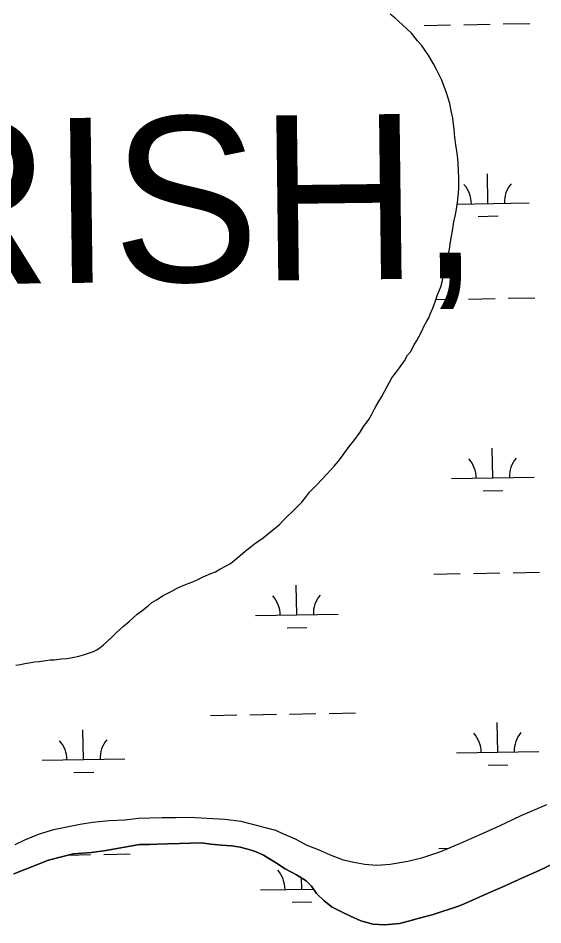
# Model space of a CAD drawing. Extents: x 3914892 to 3953151, y 242587 to 268572.
# Drawn here: x 3948988 to 3949623, y 257396 to 258495 of the extents above; entities that cross this region are included whole.
import ezdxf

# ---------------------------------------------------------------- set-up
doc = ezdxf.new("R2010")
doc.units = 0
for name, color, linetype in [('V-TOPO-GNAM-IDEN', 7, 'Continuous'), ('V-TOPO-SHOR', 7, 'Continuous'), ('V-WETL-SWMP', 7, 'Continuous')]:
    doc.layers.add(name, color=color, linetype=linetype)

msp = doc.modelspace()

# ---------------------------------------------------------------- linework, layer by layer
at = {"layer": 'V-TOPO-SHOR'}
for points in [[(3949512.4, 258382.7), (3949510.6, 258391.5), (3949506.8, 258404.3), (3949503.8, 258412.3), (3949500.8, 258420.7), (3949494.6, 258432.7), (3949491.2, 258439.5), (3949485.4, 258449.5), (3949480.8, 258455.8), (3949476.3, 258462.2), (3949471.8, 258467.7), (3949464.3, 258476.9), (3949458.6, 258482), (3949453.3, 258487.1), (3949444.7, 258495), (3949438.5, 258499.8)], [(3949149.9, 257786.6), (3949155.5, 257789.9), (3949163.5, 257794.9), (3949168.3, 257797.4), (3949173.1, 257799.9), (3949179.8, 257803.6), (3949185, 257805.8), (3949190.6, 257808.3), (3949199.4, 257811.7), (3949205.4, 257814.6), (3949211.8, 257817.9), (3949221.4, 257821.7), (3949227, 257823.8), (3949232.2, 257826.8), (3949239.8, 257830.9), (3949244.9, 257833.8), (3949252.1, 257839.6), (3949256.9, 257843.7), (3949262.8, 257848.7), (3949269.9, 257854.5), (3949274.3, 257857.8), (3949278.3, 257860.7), (3949284.7, 257864.8), (3949289, 257868.5), (3949293.4, 257872.2), (3949300.1, 257877.6), (3949304.5, 257881.3), (3949308.5, 257885.4), (3949314.4, 257891.5), (3949319.1, 257895.6), (3949323.9, 257900.6), (3949331.4, 257908.4), (3949336.1, 257913.7), (3949340.9, 257920.2), (3949349.5, 257929.2), (3949355.1, 257935.4), (3949361.8, 257942), (3949370.5, 257951.8), (3949376, 257957.9), (3949381.5, 257965.7), (3949389, 257975.9), (3949394.5, 257982.5), (3949402, 257993.1), (3949406.3, 258000), (3949410.6, 258005.7), (3949412.5, 258008.6), (3949415.7, 258014.3), (3949419.2, 258020.4), (3949421.1, 258024.4), (3949423.9, 258028.9), (3949428.6, 258036.3), (3949431.7, 258042.4), (3949434.8, 258048.5), (3949440.6, 258059), (3949444.9, 258064.8), (3949449.7, 258070.9), (3949456, 258079.5), (3949459.5, 258086.4), (3949463, 258090.5), (3949467.7, 258099), (3949470.8, 258104.3), (3949473.5, 258109.6), (3949477.4, 258116.5), (3949479.4, 258121), (3949482.9, 258127.5), (3949485.2, 258131.6), (3949487.1, 258136), (3949490.2, 258143.4), (3949491.8, 258147.8), (3949493.3, 258152.3), (3949496, 258159.6), (3949497.9, 258164.4), (3949499.8, 258169.3), (3949501.3, 258175.4), (3949502.5, 258179.4), (3949503.2, 258183.5), (3949504.7, 258190), (3949505.8, 258194), (3949506.5, 258198.8), (3949508, 258204.1), (3949509.2, 258209.4), (3949510.3, 258215), (3949511.7, 258223.9), (3949512.8, 258230.8), (3949513.9, 258237.3), (3949515.7, 258248.2), (3949517.2, 258255), (3949518.3, 258261.1), (3949520.1, 258271.6), (3949520.8, 258278.9), (3949521.8, 258288.2), (3949521.7, 258295), (3949521.6, 258301.9), (3949521.4, 258309.5), (3949520.8, 258319.6), (3949519.9, 258328.4), (3949518, 258341.3), (3949517, 258350.5), (3949516, 258360.2), (3949514.6, 258373.8), (3949512.4, 258382.7)], [(3948984.9, 257710.6), (3948990.6, 257711.5), (3948995.8, 257712.8), (3949003, 257713.8), (3949007.8, 257714.7), (3949013.1, 257715.2), (3949021.5, 257716.1), (3949026.7, 257717), (3949032, 257717.1), (3949040, 257718.1), (3949046.8, 257718.6), (3949053.7, 257719.9), (3949061.3, 257721.7), (3949066.9, 257723), (3949074.1, 257725.5), (3949078.9, 257727.2), (3949082.9, 257729.3), (3949087.3, 257732.2), (3949091.3, 257735.1), (3949095.2, 257738.8), (3949100.8, 257744.2), (3949103.9, 257747.4), (3949106.7, 257749.9), (3949111.4, 257754.4), (3949115.4, 257757.7), (3949122.2, 257763.5), (3949127.3, 257768), (3949132.1, 257772.5), (3949137.6, 257776.3), (3949145.2, 257782.5), (3949149.9, 257786.6)], [(3949628, 257541.2), (3949596.9, 257527.9), (3949570.7, 257515.4), (3949547.1, 257505.1), (3949523.5, 257494.4), (3949499.4, 257484.2), (3949476.5, 257476.8), (3949459.9, 257472.6), (3949438.6, 257469), (3949422.5, 257467.9), (3949407.8, 257469.1), (3949394.4, 257471.4), (3949381.9, 257474.2), (3949366.1, 257480.4), (3949351.5, 257486.7), (3949338.1, 257492.1), (3949324, 257499.5), (3949307.8, 257506.5), (3949300.1, 257510.2), (3949257.8, 257520.9), (3949238, 257523.7), (3949194.8, 257525.8), (3949178.3, 257525.7), (3949162.4, 257525.6), (3949147.5, 257525.3), (3949133.6, 257524.6), (3949117.1, 257522.7), (3949098.2, 257522), (3949077.9, 257519.8), (3949062.8, 257517.5), (3949030.7, 257510.8), (3949013.1, 257505.7), (3948995.5, 257498.3), (3948983.7, 257492.7)], [(3949638.6, 257470.9), (3949619, 257461.7), (3949598.8, 257452.6), (3949575.1, 257441.9), (3949558.1, 257434.6), (3949534.5, 257424), (3949528.1, 257421.3), (3949521.3, 257418.4), (3949489.3, 257408.1), (3949473.8, 257404), (3949460.6, 257400.1), (3949450, 257397.3), (3949432.1, 257395.8), (3949417.4, 257396.7), (3949402.8, 257400.7), (3949390.4, 257406.3), (3949379.6, 257411.5), (3949368.4, 257417.4), (3949358.6, 257425), (3949349.4, 257433.9), (3949343, 257442.7), (3949336.6, 257449.2), (3949325, 257456.6), (3949311.4, 257463.8), (3949299.6, 257471.3), (3949285.1, 257480.1), (3949276, 257484.3), (3949268.9, 257486.8), (3949256.9, 257489.8), (3949246.4, 257491.5), (3949234.1, 257492.2), (3949221.2, 257493.6), (3949209.9, 257495.2), (3949196.4, 257494.8), (3949183.1, 257494.3), (3949168.8, 257494), (3949156.1, 257493.6), (3949146.9, 257493.2), (3949134.8, 257493.3), (3949094.1, 257485.8), (3949076.8, 257483.5), (3949054.5, 257481.9), (3949040.3, 257478.4), (3949024.6, 257474.3), (3948982.6, 257457.8)]]:
    msp.add_lwpolyline(points, dxfattribs=at)
at = {"layer": 'V-WETL-SWMP'}
for p, q in [((3949453.3, 258487.1), (3949444.7, 258495)), ((3949458.6, 258482), (3949453.3, 258487.1)), ((3949464.3, 258476.9), (3949458.6, 258482)), ((3949479.6, 258486.3), (3949511.6, 258486.8)), ((3949527.6, 258487.1), (3949559.6, 258487.7)), ((3949575.6, 258488), (3949607.6, 258488.6)), ((3949471.8, 258467.7), (3949464.3, 258476.9)), ((3949476.3, 258462.2), (3949471.8, 258467.7)), ((3949480.8, 258455.8), (3949476.3, 258462.2)), ((3949485.4, 258449.5), (3949480.8, 258455.8)), ((3949491.2, 258439.5), (3949485.4, 258449.5)), ((3949494.6, 258432.7), (3949491.2, 258439.5)), ((3949500.8, 258420.7), (3949494.6, 258432.7)), ((3949503.8, 258412.3), (3949500.8, 258420.7)), ((3949506.8, 258404.3), (3949503.8, 258412.3)), ((3949510.6, 258391.5), (3949506.8, 258404.3)), ((3949512.4, 258382.7), (3949510.6, 258391.5)), ((3949514.6, 258373.8), (3949512.4, 258382.7)), ((3949516, 258360.2), (3949514.6, 258373.8)), ((3949517, 258350.5), (3949516, 258360.2)), ((3949518, 258341.3), (3949517, 258350.5)), ((3949519.9, 258328.4), (3949518, 258341.3)), ((3949520.8, 258319.6), (3949519.9, 258328.4)), ((3949521.4, 258309.5), (3949520.8, 258319.6)), ((3949521.6, 258301.9), (3949521.4, 258309.5)), ((3949556.9, 258270.4), (3949556.3, 258306.4)), ((3949521.7, 258295), (3949521.6, 258301.9)), ((3949521.8, 258288.2), (3949521.7, 258295)), ((3949520.8, 258278.9), (3949521.8, 258288.2)), ((3949520.1, 258271.6), (3949520.8, 258278.9)), ((3949518.3, 258261.1), (3949520.1, 258271.6)), ((3949519.8, 258269.7), (3949606.9, 258271.3)), ((3949515.7, 258248.2), (3949517.2, 258255)), ((3949517.2, 258255), (3949518.3, 258261.1)), ((3949545.2, 258254.7), (3949569.2, 258255.2)), ((3949513.9, 258237.3), (3949515.7, 258248.2)), ((3949511.7, 258223.9), (3949512.8, 258230.8)), ((3949512.8, 258230.8), (3949513.9, 258237.3)), ((3949510.3, 258215), (3949511.7, 258223.9)), ((3949508, 258204.1), (3949509.2, 258209.4)), ((3949509.2, 258209.4), (3949510.3, 258215)), ((3949505.8, 258194), (3949506.5, 258198.8)), ((3949506.5, 258198.8), (3949508, 258204.1)), ((3949503.2, 258183.5), (3949504.7, 258190)), ((3949504.7, 258190), (3949505.8, 258194)), ((3949499.8, 258169.3), (3949501.3, 258175.4)), ((3949501.3, 258175.4), (3949502.5, 258179.4)), ((3949502.5, 258179.4), (3949503.2, 258183.5)), ((3949496, 258159.6), (3949497.9, 258164.4)), ((3949497.9, 258164.4), (3949499.8, 258169.3)), ((3949491.8, 258147.8), (3949493.3, 258152.3)), ((3949493.3, 258152.3), (3949496, 258159.6)), ((3949493.8, 258153.8), (3949517.6, 258154.2)), ((3949533.6, 258154.5), (3949565.6, 258155.1)), ((3949581.6, 258155.4), (3949613.6, 258155.9)), ((3949487.1, 258136), (3949490.2, 258143.4)), ((3949490.2, 258143.4), (3949491.8, 258147.8)), ((3949482.9, 258127.5), (3949485.2, 258131.6)), ((3949485.2, 258131.6), (3949487.1, 258136)), ((3949477.4, 258116.5), (3949479.4, 258121)), ((3949479.4, 258121), (3949482.9, 258127.5)), ((3949470.8, 258104.3), (3949473.5, 258109.6)), ((3949473.5, 258109.6), (3949477.4, 258116.5)), ((3949463, 258090.5), (3949467.7, 258099)), ((3949467.7, 258099), (3949470.8, 258104.3)), ((3949456, 258079.5), (3949459.5, 258086.4)), ((3949459.5, 258086.4), (3949463, 258090.5)), ((3949449.7, 258070.9), (3949456, 258079.5)), ((3949440.6, 258059), (3949444.9, 258064.8)), ((3949444.9, 258064.8), (3949449.7, 258070.9)), ((3949434.8, 258048.5), (3949440.6, 258059)), ((3949428.6, 258036.3), (3949431.7, 258042.4)), ((3949431.7, 258042.4), (3949434.8, 258048.5)), ((3949423.9, 258028.9), (3949428.6, 258036.3)), ((3949415.7, 258014.3), (3949419.2, 258020.4)), ((3949419.2, 258020.4), (3949421.1, 258024.4)), ((3949421.1, 258024.4), (3949423.9, 258028.9)), ((3949410.6, 258005.7), (3949412.5, 258008.6)), ((3949412.5, 258008.6), (3949415.7, 258014.3)), ((3949402, 257993.1), (3949406.3, 258000)), ((3949406.3, 258000), (3949410.6, 258005.7)), ((3949394.5, 257982.5), (3949402, 257993.1)), ((3949381.5, 257965.7), (3949389, 257975.9)), ((3949389, 257975.9), (3949394.5, 257982.5)), ((3949376, 257957.9), (3949381.5, 257965.7)), ((3949562.9, 257937.8), (3949562.2, 257973.7)), ((3949370.5, 257951.8), (3949376, 257957.9)), ((3949361.8, 257942), (3949370.5, 257951.8)), ((3949349.5, 257929.2), (3949355.1, 257935.4)), ((3949355.1, 257935.4), (3949361.8, 257942)), ((3949512.9, 257936.9), (3949612.9, 257938.6)), ((3949340.9, 257920.2), (3949349.5, 257929.2)), ((3949551.1, 257922.1), (3949575.1, 257922.5)), ((3949331.4, 257908.4), (3949336.1, 257913.7)), ((3949336.1, 257913.7), (3949340.9, 257920.2)), ((3949319.1, 257895.6), (3949323.9, 257900.6)), ((3949323.9, 257900.6), (3949331.4, 257908.4)), ((3949308.5, 257885.4), (3949314.4, 257891.5)), ((3949314.4, 257891.5), (3949319.1, 257895.6)), ((3949293.4, 257872.2), (3949300.1, 257877.6)), ((3949300.1, 257877.6), (3949304.5, 257881.3)), ((3949304.5, 257881.3), (3949308.5, 257885.4)), ((3949284.7, 257864.8), (3949289, 257868.5)), ((3949289, 257868.5), (3949293.4, 257872.2)), ((3949269.9, 257854.5), (3949274.3, 257857.8)), ((3949274.3, 257857.8), (3949278.3, 257860.7)), ((3949278.3, 257860.7), (3949284.7, 257864.8)), ((3949252.1, 257839.6), (3949256.9, 257843.7)), ((3949256.9, 257843.7), (3949262.8, 257848.7)), ((3949262.8, 257848.7), (3949269.9, 257854.5)), ((3949239.8, 257830.9), (3949244.9, 257833.8)), ((3949244.9, 257833.8), (3949252.1, 257839.6)), ((3949211.8, 257817.9), (3949221.4, 257821.7)), ((3949221.4, 257821.7), (3949227, 257823.8)), ((3949227, 257823.8), (3949232.2, 257826.8)), ((3949232.2, 257826.8), (3949239.8, 257830.9)), ((3949539.5, 257821.9), (3949571.5, 257822.5)), ((3949587.5, 257822.7), (3949619.5, 257823.3)), ((3949190.6, 257808.3), (3949199.4, 257811.7)), ((3949199.4, 257811.7), (3949205.4, 257814.6)), ((3949205.4, 257814.6), (3949211.8, 257817.9)), ((3949491.5, 257821), (3949523.5, 257821.6)), ((3949168.3, 257797.4), (3949173.1, 257799.9)), ((3949173.1, 257799.9), (3949179.8, 257803.6)), ((3949179.8, 257803.6), (3949185, 257805.8)), ((3949185, 257805.8), (3949190.6, 257808.3)), ((3949325.3, 257771.6), (3949324.7, 257807.6)), ((3949149.9, 257786.6), (3949155.5, 257789.9)), ((3949155.5, 257789.9), (3949163.5, 257794.9)), ((3949163.5, 257794.9), (3949168.3, 257797.4)), ((3949137.6, 257776.3), (3949145.2, 257782.5)), ((3949145.2, 257782.5), (3949149.9, 257786.6)), ((3949122.2, 257763.5), (3949127.3, 257768)), ((3949127.3, 257768), (3949132.1, 257772.5)), ((3949132.1, 257772.5), (3949137.6, 257776.3)), ((3949275.3, 257770.7), (3949375.3, 257772.5)), ((3949111.4, 257754.4), (3949115.4, 257757.7)), ((3949115.4, 257757.7), (3949122.2, 257763.5)), ((3949313.6, 257756), (3949337.6, 257756.4)), ((3949100.8, 257744.2), (3949103.9, 257747.4)), ((3949103.9, 257747.4), (3949106.7, 257749.9)), ((3949106.7, 257749.9), (3949111.4, 257754.4)), ((3949087.3, 257732.2), (3949091.3, 257735.1)), ((3949091.3, 257735.1), (3949095.2, 257738.8)), ((3949095.2, 257738.8), (3949100.8, 257744.2)), ((3949061.3, 257721.7), (3949066.9, 257723)), ((3949066.9, 257723), (3949074.1, 257725.5)), ((3949074.1, 257725.5), (3949078.9, 257727.2)), ((3949078.9, 257727.2), (3949082.9, 257729.3)), ((3949082.9, 257729.3), (3949087.3, 257732.2)), ((3948990.6, 257711.5), (3948995.8, 257712.8)), ((3948995.8, 257712.8), (3949003, 257713.8)), ((3949003, 257713.8), (3949007.8, 257714.7)), ((3949007.8, 257714.7), (3949013.1, 257715.2)), ((3949013.1, 257715.2), (3949021.5, 257716.1)), ((3949021.5, 257716.1), (3949026.7, 257717)), ((3949026.7, 257717), (3949032, 257717.1)), ((3949032, 257717.1), (3949040, 257718.1)), ((3949040, 257718.1), (3949046.8, 257718.6)), ((3949046.8, 257718.6), (3949053.7, 257719.9)), ((3949053.7, 257719.9), (3949061.3, 257721.7)), ((3948984.9, 257710.6), (3948990.6, 257711.5)), ((3949220.7, 257649.7), (3949252.6, 257650.2)), ((3949268.6, 257650.5), (3949300.6, 257651.1)), ((3949316.6, 257651.4), (3949348.6, 257651.9)), ((3949364.6, 257652.2), (3949396.6, 257652.8)), ((3949568.8, 257605.1), (3949568.2, 257641.1)), ((3949067, 257596.2), (3949066.3, 257632.1)), ((3949518.8, 257604.2), (3949618.8, 257606)), ((3949017, 257595.3), (3949117, 257597)), ((3949055.3, 257580.5), (3949079.3, 257580.9)), ((3949557.1, 257589.5), (3949581.1, 257589.9)), ((3949628, 257541.2), (3949596.8, 257527.9)), ((3949147.5, 257525.3), (3949133.6, 257524.6)), ((3949162.4, 257525.6), (3949147.5, 257525.3)), ((3949178.3, 257525.7), (3949162.4, 257525.6)), ((3949194.8, 257525.8), (3949178.3, 257525.7)), ((3949238, 257523.7), (3949194.8, 257525.8)), ((3949596.8, 257527.9), (3949570.7, 257515.4)), ((3949062.8, 257517.5), (3949030.7, 257510.8)), ((3949077.9, 257519.8), (3949062.8, 257517.5)), ((3949098.2, 257522), (3949077.9, 257519.8)), ((3949117.1, 257522.7), (3949098.2, 257522)), ((3949133.6, 257524.6), (3949117.1, 257522.7)), ((3949257.8, 257520.9), (3949238, 257523.7)), ((3949300.1, 257510.2), (3949257.8, 257520.9)), ((3949570.7, 257515.4), (3949547.1, 257505.1)), ((3949013.1, 257505.7), (3948995.5, 257498.3)), ((3949030.7, 257510.8), (3949013.1, 257505.7)), ((3949307.8, 257506.5), (3949300.1, 257510.2)), ((3949324, 257499.5), (3949307.8, 257506.5)), ((3949547.1, 257505.1), (3949523.5, 257494.4)), ((3948995.5, 257498.3), (3948983.7, 257492.7)), ((3949094.1, 257485.8), (3949134.8, 257493.3)), ((3949134.8, 257493.3), (3949146.9, 257493.2)), ((3949146.9, 257493.2), (3949156.1, 257493.6)), ((3949156.1, 257493.6), (3949168.8, 257494)), ((3949168.8, 257494), (3949183.1, 257494.3)), ((3949183.1, 257494.3), (3949196.4, 257494.8)), ((3949196.4, 257494.8), (3949209.9, 257495.2)), ((3949209.9, 257495.2), (3949221.2, 257493.6)), ((3949221.2, 257493.6), (3949234.1, 257492.2)), ((3949234.1, 257492.2), (3949246.4, 257491.5)), ((3949338.1, 257492.1), (3949324, 257499.5)), ((3949351.5, 257486.7), (3949338.1, 257492.1)), ((3949523.5, 257494.4), (3949499.4, 257484.2)), ((3949040.3, 257478.4), (3949054.5, 257481.9)), ((3949048.4, 257480.4), (3949075.6, 257480.9)), ((3949054.5, 257481.9), (3949076.8, 257483.5)), ((3949076.8, 257483.5), (3949094.1, 257485.8)), ((3949091.6, 257481.1), (3949123.6, 257481.7)), ((3949246.4, 257491.5), (3949256.9, 257489.8)), ((3949256.9, 257489.8), (3949268.9, 257486.8)), ((3949268.9, 257486.8), (3949276, 257484.3)), ((3949276, 257484.3), (3949285.1, 257480.1)), ((3949366.1, 257480.4), (3949351.5, 257486.7)), ((3949499.4, 257484.2), (3949476.5, 257476.8)), ((3949497.5, 257488.4), (3949509.8, 257488.6)), ((3948982.6, 257457.8), (3949024.6, 257474.3)), ((3949024.6, 257474.3), (3949040.3, 257478.4)), ((3949285.1, 257480.1), (3949299.6, 257471.3)), ((3949299.6, 257471.3), (3949311.4, 257463.8)), ((3949381.9, 257474.2), (3949366.1, 257480.4)), ((3949394.4, 257471.4), (3949381.9, 257474.2)), ((3949407.8, 257469.1), (3949394.4, 257471.4)), ((3949459.9, 257472.6), (3949438.6, 257469)), ((3949476.5, 257476.8), (3949459.9, 257472.6)), ((3949619, 257461.7), (3949638.6, 257470.9)), ((3949311.4, 257463.8), (3949325, 257456.6)), ((3949422.5, 257467.9), (3949407.8, 257469.1)), ((3949438.6, 257469), (3949422.5, 257467.9)), ((3949598.8, 257452.6), (3949619, 257461.7)), ((3949325, 257456.6), (3949336.6, 257449.2)), ((3949331.3, 257439), (3949331, 257452.8)), ((3949336.6, 257449.2), (3949343, 257442.7)), ((3949575.1, 257441.9), (3949598.8, 257452.6)), ((3949281.3, 257438.1), (3949345.5, 257439.2)), ((3949343, 257442.7), (3949349.4, 257433.9)), ((3949558.1, 257434.6), (3949575.1, 257441.9)), ((3949349.4, 257433.9), (3949358.6, 257425)), ((3949534.5, 257424), (3949558.1, 257434.6)), ((3949319.6, 257423.3), (3949343.6, 257423.8)), ((3949358.6, 257425), (3949368.4, 257417.4)), ((3949368.4, 257417.4), (3949379.6, 257411.5)), ((3949489.3, 257408.1), (3949521.3, 257418.4)), ((3949521.3, 257418.4), (3949528.1, 257421.3)), ((3949528.1, 257421.3), (3949534.5, 257424)), ((3949379.6, 257411.5), (3949390.4, 257406.3)), ((3949390.4, 257406.3), (3949402.8, 257400.7)), ((3949460.6, 257400.1), (3949473.8, 257404)), ((3949473.8, 257404), (3949489.3, 257408.1)), ((3949402.8, 257400.7), (3949417.4, 257396.7)), ((3949417.4, 257396.7), (3949432.1, 257395.8)), ((3949432.1, 257395.8), (3949450, 257397.3)), ((3949450, 257397.3), (3949460.6, 257400.1))]:
    msp.add_line(p, q, dxfattribs=at)
for centre, start, end in [((3949612.1, 258271.8), 140.2532, 181.7968), ((3949501.7, 258269.9), 0.2532, 41.7968), ((3949507.6, 257937.2), 0.2532, 41.7968), ((3949618.1, 257939.2), 140.2532, 181.7968), ((3949270.1, 257771.1), 0.2532, 41.7968), ((3949380.6, 257773.1), 140.2532, 181.7968), ((3949513.6, 257604.6), 0.2532, 41.7968), ((3949624, 257606.6), 140.2532, 181.7968), ((3949011.7, 257595.6), 0.2532, 41.7968), ((3949122.2, 257597.6), 140.2532, 181.7968), ((3949276, 257438.5), 0.2532, 41.7968)]:
    msp.add_arc(centre, 35.2, start, end, dxfattribs=at)

# ---------------------------------------------------------------- texts
at = {"layer": 'V-TOPO-GNAM-IDEN'}
msp.add_text('PARISH,', height=200, rotation=0.7033, dxfattribs=at).set_placement((3948478.5, 258166.9))

doc.saveas('drawing.dxf')
